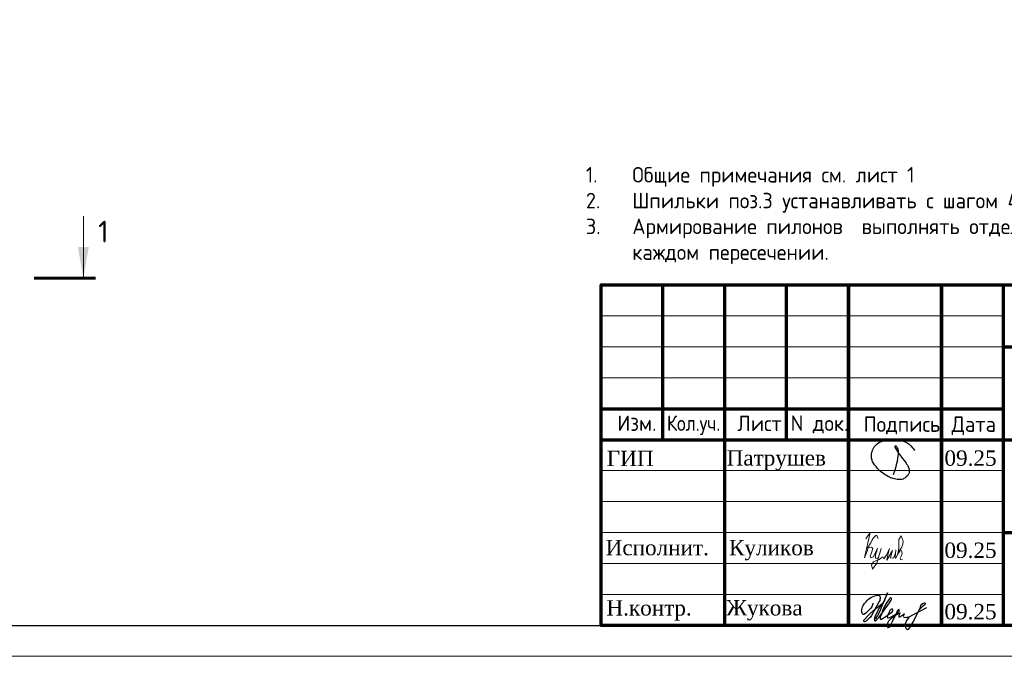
# Model space of a CAD drawing. Header units: millimetres. Extents: x 263826 to 1718326, y -423071 to 70137.
# Tile 456 of 486: x 1064782 to 1080695, y -140557 to -130271. Entities that reach past the tile are written whole.
import ezdxf

# ---------------------------------------------------------------- set-up
doc = ezdxf.new("R2010")
doc.units = ezdxf.units.MM
for name, color, linetype in [('PDF7_Text', 7, 'Continuous'), ('PDF8_Text', 7, 'Continuous'), ('ТОЛСТЫЕ_ОСНОВНЫЕ', 6, 'Continuous')]:
    doc.layers.add(name, color=color, linetype=linetype)
for name, color, linetype, lineweight in [('Выноски', 20, 'Continuous', 20), ('размер', 1, 'Continuous', 25), ('Рамка', 7, 'Continuous', 70), ('Текст', 7, 'Continuous', 25), ('ТОНКИЕ', 7, 'Continuous', 9)]:
    doc.layers.add(name, color=color, linetype=linetype, lineweight=lineweight)
doc.styles.add('GOST-2.304_Type-B', font='GOST_Common.ttf')
doc.styles.add('PDF Times New Roman', font='times.ttf')
doc.styles.add('ГОСТ', font='GOST_Common.ttf')

# ---------------------------------------------------------------- blocks, each defined once
blk = doc.blocks.new('11')
at = {"layer": 'Выноски'}
for p, q in [((47885, 66608), (47944, 66700)), ((47944, 66700), (47962, 66737)), ((47962, 66737), (47989, 66781)), ((47989, 66781), (48016, 66806)), ((48016, 66806), (48038, 66823)), ((48038, 66823), (48060, 66786)), ((48060, 66786), (48058, 66769))]:
    blk.add_line(p, q, dxfattribs=at)
blk.add_lwpolyline([(47863, 66761), (47937, 66865), (47843, 66458), (47885, 66564), (47905, 66616), (47954, 66628), (47979, 66606), (47957, 66539), (47937, 66487), (47947, 66458), (47991, 66470), (48051, 66611), (48041, 66569), (48023, 66505), (48023, 66448), (48065, 66448), (48090, 66529), (48110, 66608), (48043, 66369), (47972, 66275), (47954, 66344), (47991, 66389), (48078, 66431), (48142, 66470), (48154, 66441), (48204, 66512), (48246, 66606), (48209, 66455), (48204, 66418), (48295, 66574), (48265, 66463), (48265, 66455), (48312, 66453), (48342, 66529), (48347, 66584), (48337, 66465), (48349, 66453), (48401, 66569), (48443, 66616), (48461, 66678), (48466, 66727), (48436, 66811), (48399, 66754), (48399, 66618), (48389, 66549), (48374, 66507), (48416, 66564), (48441, 66576), (48451, 66524), (48433, 66482), (48419, 66453), (48424, 66428), (48458, 66421)], dxfattribs=at)
blk = doc.blocks.new('яяя')
at = {"lineweight": 30}
for points in [[(345424, 110432), (345425, 110410), (345424, 110397), (345417, 110379), (345406, 110350), (345390, 110319), (345357, 110275), (345310, 110221), (345265, 110176), (345198, 110110), (345161, 110077), (345133, 110066), (345116, 110066), (345102, 110075), (345090, 110091), (345082, 110115), (345074, 110146), (345066, 110182), (345064, 110206), (345067, 110234), (345077, 110278), (345095, 110320), (345114, 110361), (345134, 110395), (345159, 110428), (345195, 110469), (345228, 110506), (345284, 110560), (345331, 110595), (345379, 110625), (345435, 110648), (345486, 110670), (345532, 110686), (345573, 110696), (345605, 110698), (345621, 110695), (345635, 110687), (345648, 110671), (345656, 110649), (345659, 110625), (345659, 110583), (345656, 110553), (345647, 110523), (345635, 110489), (345387, 110033), (345349, 109985), (345311, 109948), (345247, 109889), (345209, 109858), (345192, 109844), (345180, 109837), (345157, 109833), (345150, 109835), (345140, 109842), (345135, 109856), (345138, 109881), (345148, 109892), (345183, 109930), (345267, 110024), (345343, 110105), (345455, 110213), (345617, 110343), (345775, 110456), (345811, 110526), (345838, 110607), (345890, 110740), (345902, 110771), (345698, 110295), (345672, 110226), (345626, 110132), (345572, 110032), (345518, 109953), (345481, 109918), (345497, 110001), (345567, 110147), (345655, 110301), (345760, 110442)], [(345481, 109918), (345476, 109896), (345475, 109874), (345485, 109861), (345506, 109866), (345539, 109891), (345632, 109983), (345968, 110450), (346022, 110527), (346029, 110560), (346027, 110579), (346026, 110590), (346010, 110605), (345993, 110609), (345975, 110601), (345962, 110584), (345954, 110562), (345857, 110421), (345783, 110292), (345741, 110183), (345701, 110079), (345665, 109985), (345660, 109952), (345666, 109929), (345669, 109915), (345682, 109910), (345702, 109914), (345735, 109941), (345846, 110007), (346065, 110160), (346075, 110193), (346070, 110217), (346066, 110236), (346052, 110241), (346030, 110241), (346007, 110228), (345978, 110203), (345960, 110164), (345892, 110010), (345895, 109986), (345904, 109966), (345925, 109964), (345969, 109968), (346045, 110000), (346218, 110114), (346261, 110154), (346280, 110184), (346282, 110210), (346278, 110225), (346263, 110229), (346241, 110222), (346220, 110198), (346162, 110049), (345989, 109904), (345932, 109849), (345906, 109805), (345891, 109739), (345890, 109690), (345899, 109652), (345924, 109647), (345956, 109655), (345980, 109674), (346058, 109838), (346158, 110046), (346261, 110098), (346314, 110120), (346292, 110079), (346269, 110036), (346261, 110008), (346267, 109998), (346293, 109998), (346363, 110039), (346445, 110095), (346421, 110068), (346414, 110040), (346407, 110011), (346416, 109990), (346466, 109972), (346509, 109977), (346574, 109984), (347172, 110293)], [(346586, 109971), (346543, 109917), (346509, 109873), (346489, 109825), (346475, 109767), (346472, 109710), (346478, 109675), (346485, 109641), (346501, 109621), (346517, 109602), (346542, 109589), (346568, 109592), (346605, 109620), (346680, 109731), (346736, 109842), (346865, 110115), (346962, 110290), (346969, 110318), (346979, 110360), (347013, 110403), (347056, 110434), (347091, 110450), (347109, 110450), (347121, 110434), (347115, 110405), (347072, 110355), (347012, 110307), (346924, 110222)]]:
    blk.add_lwpolyline(points, dxfattribs=at)
blk = doc.blocks.new('Патрушев')
at = {"color": 5, "lineweight": 25}
blk.add_lwpolyline([(58.5, -35.09), (59.7, -31.98), (60.22, -29.81), (60.47, -28.76), (60.76, -27.56), (61.06, -26.32), (61.37, -24.67), (61.64, -22.98), (61.77, -21.63), (61.83, -20.46), (61.74, -19.5), (61.5, -18.56), (61.27, -17.93), (60.96, -17.34), (60.63, -16.86), (60.45, -16.66), (60.39, -16.62), (60.25, -16.53), (60.03, -16.42), (59.74, -16.36), (59.56, -16.39), (59.41, -16.5), (59.32, -16.73), (59.32, -16.96), (59.41, -17.15), (61.8, -21.04), (63.12, -22.91), (63.7, -23.61), (64.53, -24.59), (65.48, -25.87), (66.43, -27.07), (66.87, -27.73), (67.42, -28.44), (67.68, -28.93), (68, -29.52), (68.38, -30.41), (68.65, -31), (68.82, -31.71), (68.89, -32.2), (68.93, -32.68), (68.9, -33.35), (68.81, -33.79), (68.57, -34.59), (68.27, -35.18), (67.92, -35.7), (67.56, -36.23), (66.92, -36.75), (66.44, -37.14), (65.93, -37.49), (65.34, -37.85), (64.79, -38.12), (64.12, -38.33), (63.56, -38.4), (62.54, -38.51), (61.58, -38.47), (60.89, -38.38), (60.1, -38.27), (59.25, -38.05), (58.41, -37.75), (57.66, -37.55), (56.61, -37.27), (55.88, -36.92), (54.92, -36.35), (53.85, -35.72), (53.05, -35.25), (52.17, -34.73), (51.27, -34.08), (50.13, -33.27), (49.09, -32.31), (47.96, -31.09), (47.07, -29.92), (46.05, -28.68), (45.23, -27.65), (44.74, -26.54), (44.28, -25.09), (44.05, -24.29), (43.98, -23.29), (43.94, -22.47), (43.99, -21.49), (44.18, -20.57), (44.46, -19.97), (44.74, -19.1), (45.02, -18.24), (45.49, -17.42), (45.85, -16.92), (46.39, -16.14), (46.99, -15.53), (47.83, -14.81), (48.65, -14.29), (49.43, -13.79), (50.53, -13.27), (51.57, -12.89), (52.65, -12.48), (54.17, -12.1), (55.44, -11.87), (56.95, -11.79), (58.35, -11.79), (59.63, -11.91), (61, -12.05), (62.71, -12.35), (64.46, -12.88), (66.16, -13.58), (67.55, -14.27), (68.88, -15.13), (70.02, -16.25), (71.14, -17.49), (71.67, -18.26), (72.28, -19.27)], dxfattribs=at)
blk = doc.blocks.new('штамп кж1.1')
at = {"layer": 'Рамка', "color": 7}
for p, q in [((405358, -83134), (405358, -80634)), ((407358, -83134), (407358, -80634)), ((410858, -81634), (422858, -81634)), ((404358, -82634), (410858, -82634)), ((404358, -83134), (422858, -83134)), ((410858, -84634), (422858, -84634))]:
    blk.add_line(p, q, dxfattribs=at)
at = {"layer": 'Рамка'}
for p, q in [((406358, -86134), (406358, -80634)), ((408358, -86134), (408358, -80634)), ((408358, -80634), (408358, -86134)), ((409858, -80634), (409858, -86134)), ((409858, -86134), (409858, -80634)), ((410858, -80634), (410858, -86134))]:
    blk.add_line(p, q, dxfattribs=at)
at = {"layer": 'Рамка', "color": 7, "lineweight": 15}
for p, q in [((404358, -81134), (410858, -81134)), ((404358, -81634), (410858, -81634)), ((404358, -82134), (410858, -82134)), ((404358, -83634), (410858, -83634)), ((404358, -84134), (410858, -84134)), ((404358, -84634), (410858, -84634)), ((404358, -85134), (410858, -85134)), ((404358, -85634), (410858, -85634))]:
    blk.add_line(p, q, dxfattribs=at)
at = {"layer": 'Рамка'}
blk.add_lwpolyline([(422858, -86134), (404358, -86134), (404358, -80634), (422858, -80634)], close=True, dxfattribs=at)
at = {"color": 5, "xscale": 24.5, "yscale": 24.5, "zscale": 24.5}
blk.add_blockref('Патрушев', (407651, -82836), dxfattribs=at)
at = {"color": 2, "lineweight": 60, "xscale": 0.5, "yscale": 0.5, "zscale": 0.5}
blk.add_blockref('яяя', (236038, -140993), dxfattribs=at)
at = {"layer": 'Выноски', "color": 0}
blk.add_blockref('11', (360773, -151499), dxfattribs=at)
at = {"layer": 'PDF7_Text', "insert": (410912, -84467), "char_height": 180, "width": 6881.02, "attachment_point": 7, "style": 'PDF Times New Roman'}
blk.add_mtext('\\pi1015.18152;Жилой дом со встроенными помещениями \\P\\pi311.27381;общественно-делового и коммерческого назначения на \\P\\pi667.38051;первом этаже здания и встроенно-пристроенным \\P\\pi874.76335;поликлиническим учреждением (поз. 2.2-2.3)', dxfattribs=at)
at = {"layer": 'PDF7_Text', "char_height": 248, "attachment_point": 7, "style": 'PDF Times New Roman'}
for s, insert in [('Патрушев', (406387, -83634)), ('09.25', (409908, -83561)), ('09.25', (409908, -85050)), ('Жукова', (406381, -86056)), ('09.25', (409908, -86042))]:
    blk.add_mtext(s, dxfattribs=dict(at, insert=insert))
at = {"layer": 'PDF7_Text', "insert": (406426, -85084), "char_height": 247.95, "attachment_point": 7, "style": 'PDF Times New Roman'}
blk.add_mtext_dynamic_manual_height_columns('{\\C256;Куликов}', width=2000, gutter_width=1250, heights=[0], dxfattribs=at)
at = {"layer": 'PDF8_Text', "char_height": 248, "attachment_point": 7, "style": 'PDF Times New Roman'}
for s, insert in [('ГИП', (404451, -83561)), ('Исполнит.', (404432, -85007)), ('Н.контр.', (404445, -86056))]:
    blk.add_mtext(s, dxfattribs=dict(at, insert=insert))
at = {"layer": 'Текст', "color": 7, "style": 'ГОСТ'}
for s, p in [('Изм.', (404622, -82993)), ('Лист', (406561, -82996)), ('N док.', (407423, -82993)), ('Подпись', (408601, -83008)), ('Дата', (410023, -83008))]:
    blk.add_text(s, height=250, dxfattribs=at).set_placement(p)
at = {"layer": 'Текст', "color": 7, "style": 'ГОСТ', "width": 0.9}
blk.add_text('Кол.уч.', height=250, dxfattribs=at).set_placement((405423, -82992))
at = {"layer": 'Текст', "color": 7, "insert": (411117, -81801), "char_height": 250, "attachment_point": 1, "style": 'ГОСТ'}
blk.add_mtext_dynamic_manual_height_columns('\\pi594.35517;{\\fTimes New Roman|b0|i0|c204|p18;\\C256;Строительство жилого комплекса со  встроенными помещениями \\P\\pi1441.86779;общественного-делового, коммерческого назначения и \\P\\pi41.3631;поликлиническим учреждением по адресу: г. Чита, ул. 1-я Коллективная}', width=11543.07, gutter_width=12.5, heights=[0], dxfattribs=at)
blk = doc.blocks.new('*U46')
at = {"layer": 'ТОЛСТЫЕ_ОСНОВНЫЕ', "color": 6}
blk.add_lwpolyline([(20, 5), (415, 5), (415, 292), (20, 292)], close=True, dxfattribs=at)
at = {"layer": 'ТОНКИЕ'}
blk.add_lwpolyline([(0, 0), (420, 0), (420, 297), (0, 297)], close=True, dxfattribs=at)

msp = doc.modelspace()

# ---------------------------------------------------------------- hatches: boundary and pattern name
at = {"layer": 'Выноски'}
msp.add_hatch(color=256, dxfattribs=at).paths.add_polyline_path([(1065810.98016, -134446.13423), (1065899.14365, -133946.1342), (1065722.81666, -133946.1342)], flags=0)

# ---------------------------------------------------------------- linework, layer by layer
msp.add_line((1065810.98016, -134446.13423), (1065810.98016, -133446.13417), dxfattribs=at)
msp.add_lwpolyline([(1065010.98011, -134446.13423, 50, 50, 0), (1066010.98017, -134446.13423, 50, 50, 0)], format="xyseb", dxfattribs=at)

# ---------------------------------------------------------------- block references
at = {"xscale": 100, "yscale": 100, "zscale": 100}
msp.add_blockref('*U46', (1051177.41576, -140557.40034), dxfattribs=at)
at = {"layer": 'размер'}
for p in [(622629.12858, -53501.68302, 6200), (386772.76955, -53568.49652, 3100), (522893.71601, -53537.24258), (296861.80983, -53769.4628, 3100), (341774.20345, -53769.4628, 3100), (433578.08002, -53769.4628, 3100), (477895.14991, -53738.20886), (572761.4223, -53769.4628, 3100), (669819.0913, -53923.17899)]:
    msp.add_blockref('штамп кж1.1', p, dxfattribs=at)

# ---------------------------------------------------------------- texts
at = {"ltscale": 100, "char_height": 250, "width": 17398.1240905, "attachment_point": 1, "style": 'GOST-2.304_Type-B'}
for s, insert in [('\\pi-750,l750,t750,5000;1.^IОбщие примечания см. лист 1\\P2.^IШпильки поз.3 устанавливать с шагом 400 по вертикали и с шагом  400 по горизонтали .\\P3.^IАрмирование пилонов  выполнять отдельными стержнями. Арматуру вязать вязальной проволокой в каждом пересечении.\\P{\\C7;4.^IДиаметр оправки стержня при d<20мм - 5d, при d≥20мм - 8d}', (1027485.04377, -130480.58453, 6200)), ('\\pi-750,l750,t750,5000;1.^IОбщие примечания см. лист 1\\P2.^IШпильки поз.3 устанавливать с шагом 400 по вертикали и с шагом  400 по горизонтали .\\P3.^IАрмирование пилонов  выполнять отдельными стержнями. Арматуру вязать вязальной проволокой в каждом пересечении.\\P{\\C7;4.^IДиаметр оправки стержня при d<20мм - 5d, при d≥20мм - 8d}', (927749.63121, -130516.14408)), ('\\pi-750,l750,t750,5000;1.^IОбщие примечания см. лист 1\\P2.^IШпильки поз.3 устанавливать с шагом 400 по вертикали и с шагом  400 по горизонтали .\\P3.^IАрмирование пилонов  выполнять отдельными стержнями. Арматуру вязать вязальной проволокой в каждом пересечении.\\P{\\C7;4.^IДиаметр оправки стержня при d<20мм - 5d, при d≥20мм - 8d}', (977617.33749, -130748.36431, 3100)), ('\\pi-750,l750,t750,5000;1.^IОбщие примечания см. лист 1\\P2.^IШпильки поз.3 устанавливать с шагом 400 по вертикали и с шагом  400 по горизонтали.\\P3.^IАрмирование пилонов  выполнять отдельными стержнями. Арматуру вязать вязальной проволокой в каждом пересечении.', (882008.30767, -132467.30565)), ('\\pi-750,l750,t750,5000;1.^IОбщие примечания см. лист 1\\P2.^IШпильки поз.3 устанавливать с шагом 400 по вертикали и с шагом  400 по горизонтали.\\P3.^IАрмирование пилонов  выполнять отдельными стержнями. Арматуру вязать вязальной проволокой в каждом пересечении.', (1073932.24907, -132652.27578))]:
    msp.add_mtext(s, dxfattribs=dict(at, insert=insert))
at = {"layer": 'Выноски', "style": 'GOST-2.304_Type-B'}
msp.add_text('1', height=350.00002, dxfattribs=at).set_placement((1066050.34723, -133869.26714))
at = {"layer": 'Текст', "color": 7, "char_height": 250, "attachment_point": 1, "style": 'ГОСТ'}
for s, heights, insert in [('\\pi3500;{\\C256;\\P\\pi2376.89394;Пилон П10 (1ЭТ)}', [1500], (933752.04047, -138171.46392)), ('\\pi3500;{\\C256;\\P\\pi2464.39394;Пилон П1 (1ЭТ)}', [1500], (527547.93827, -138202.71786, 3100)), ('\\pi3500;{\\C256;\\P\\pi2439.39394;Пилон П2 (1ЭТ)}', [1500], (572654.78314, -138202.71786, 3100)), ('\\pi3500;{\\C256;\\P\\pi2482.19697;Пилон П3(1ЭТ)}', [1500], (617761.62801, -138202.71786, 3100)), ('\\pi3500;{\\C256;\\P\\pi2469.69697;Пилон П4(1ЭТ)}', [1500], (662807.74067, -138202.71786, 3100)), ('\\pi3500;{\\C256;\\P\\pi2439.39394;Пилон П7 (1ЭТ)}', [1500], (797631.09401, -138202.71786, 3100)), ('\\pi3500;{\\C256;\\P\\pi2376.89394;Пилон П12 (1ЭТ) }', [1509.18389], (1033487.45303, -138282.16753, 6200)), ('\\pi3500;{\\C256;\\P\\pi2439.39394;Пилон П9 (1ЭТ) }', [1500], (888753.47436, -138372.43021)), ('\\pi3500;{\\C256;\\P\\pi2439.39394;Пилон П5 (1ЭТ) }', [1500], (707720.13429, -138549.9473, 3100)), ('\\pi3500;{\\C256;\\P\\pi2439.39394;Пилон П6 (1ЭТ) }', [1500], (752632.5279, -138549.9473, 3100)), ('\\pi3500;{\\C256;\\P\\pi2439.39394;Пилон П8 (1ЭТ) }', [1500], (844436.40447, -138549.9473, 3100)), ('\\pi3500;{\\C256;\\P\\pi2401.89394;Пилон П11 (1ЭТ) }', [1500], (983619.74675, -138549.9473, 3100))]:
    msp.add_mtext_dynamic_manual_height_columns(s, width=7000, gutter_width=12.5, heights=heights, dxfattribs=dict(at, insert=insert))

doc.saveas('drawing.dxf')
